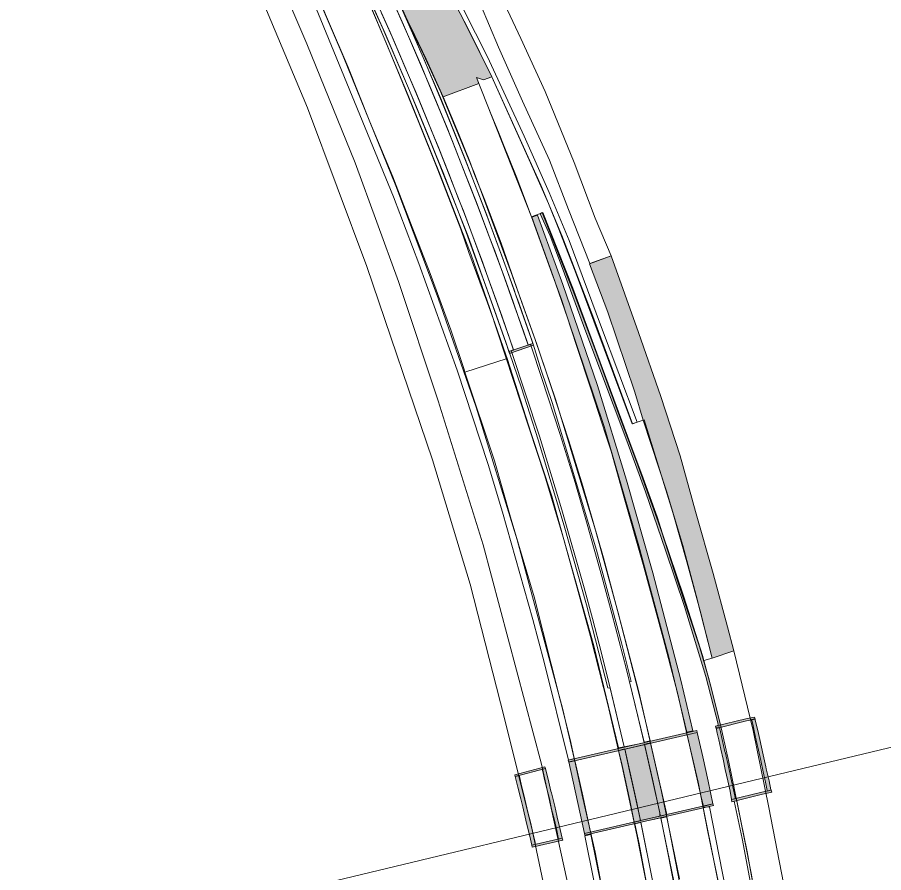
# Model space of a CAD drawing. Extents: x 2356431 to 2371438, y 6972864 to 6982525.
# Drawn here: x 2370511.9 to 2370574.3, y 6981823.8 to 6981885.3 of the extents above; entities that cross this region are included whole.
import ezdxf

# ---------------------------------------------------------------- set-up
doc = ezdxf.new("R2010")
doc.units = 0
doc.header["$LTSCALE"] = 5.6
for name, color, linetype, lineweight in [('1', 7, 'Continuous', 25), ('10', 7, 'Continuous', 13), ('11', 7, 'Continuous', 13), ('12', 7, 'Continuous', 13), ('14', 7, 'Continuous', 13), ('9', 7, 'Continuous', 13)]:
    doc.layers.add(name, color=color, linetype=linetype, lineweight=lineweight)

msp = doc.modelspace()

# ---------------------------------------------------------------- hatches: boundary and pattern name
at = {"layer": '10'}
for points in [[(2370526.908, 6981912.612), (2370529.466, 6981913.86), (2370535.918, 6981900.469), (2370540.031, 6981892.809), (2370543.031, 6981887.201), (2370546.087, 6981881.048), (2370545.495, 6981880.822), (2370544.982, 6981880.991), (2370545.154, 6981880.558), (2370542.586, 6981879.595), (2370541.374, 6981882.306), (2370540.544, 6981884.022), (2370540.042, 6981885.042), (2370537.985, 6981889.555), (2370537.813, 6981889.923), (2370536.3, 6981893.183), (2370536.171, 6981893.44), (2370535.599, 6981894.653), (2370533.098, 6981899.823)], [(2370560.136, 6981833.872), (2370558.806, 6981839.371), (2370556.674, 6981847.298), (2370554.174, 6981855.871), (2370551.554, 6981863.697), (2370550.493, 6981866.746), (2370548.972, 6981870.939), (2370549.393, 6981871.099), (2370551.2, 6981866.087), (2370553.7, 6981858.819), (2370555.789, 6981852.024), (2370557.686, 6981845.355), (2370559.706, 6981837.612), (2370560.573, 6981833.961)], [(2370562.386, 6981834.439), (2370561.502, 6981837.885), (2370559.971, 6981842.911), (2370558.602, 6981846.966), (2370557.147, 6981851.185), (2370555.811, 6981854.841), (2370552.864, 6981862.689), (2370551.149, 6981867.322), (2370550.296, 6981869.607), (2370549.586, 6981871.18), (2370549.712, 6981871.269), (2370550.995, 6981868.052), (2370551.977, 6981865.564), (2370553.643, 6981861.072), (2370555.379, 6981856.351), (2370556.503, 6981853.347), (2370558.307, 6981848.35), (2370559.497, 6981844.693), (2370561.056, 6981840.032), (2370561.694, 6981837.802), (2370561.908, 6981837.002), (2370562.063, 6981836.391), (2370562.545, 6981834.39), (2370562.374, 6981834.352)]]:
    msp.add_hatch(color=256, dxfattribs=at).paths.add_polyline_path(points)
at = {"layer": '12'}
for points in [[(2370547.365, 6981861.139), (2370549.092, 6981861.726), (2370549.046, 6981861.854), (2370547.32, 6981861.269)], [(2370562.239, 6981834.148), (2370564.425, 6981834.679), (2370565.041, 6981834.817), (2370565.018, 6981834.892), (2370564.999, 6981834.954), (2370564.388, 6981834.827), (2370562.202, 6981834.295)], [(2370565.058, 6981834.757), (2370565.285, 6981833.777), (2370565.431, 6981833.134), (2370565.46, 6981833.003), (2370565.679, 6981832.039), (2370565.822, 6981831.377), (2370565.851, 6981831.244), (2370566.049, 6981830.364), (2370566.18, 6981829.722), (2370566.204, 6981829.692), (2370565.918, 6981829.62), (2370565.905, 6981829.665), (2370565.798, 6981830.279), (2370565.634, 6981831.022), (2370565.45, 6981831.841), (2370565.302, 6981832.571), (2370565.122, 6981833.3), (2370564.988, 6981833.967), (2370564.88, 6981834.449), (2370564.815, 6981834.714), (2370564.796, 6981834.783), (2370565.033, 6981834.83)], [(2370551.629, 6981831.722), (2370560.883, 6981833.858), (2370560.852, 6981833.99), (2370551.599, 6981831.855)], [(2370562.505, 6981834.111), (2370562.733, 6981833.13), (2370562.878, 6981832.488), (2370562.908, 6981832.356), (2370563.126, 6981831.392), (2370563.27, 6981830.731), (2370563.299, 6981830.598), (2370563.497, 6981829.717), (2370563.627, 6981829.075), (2370563.352, 6981829.019), (2370563.246, 6981829.631), (2370563.081, 6981830.376), (2370562.898, 6981831.195), (2370562.749, 6981831.924), (2370562.569, 6981832.653), (2370562.435, 6981833.321), (2370562.328, 6981833.802), (2370562.262, 6981834.068), (2370562.229, 6981834.207), (2370562.444, 6981834.257), (2370562.472, 6981834.225)], [(2370562.016, 6981828.717), (2370561.671, 6981830.345), (2370561.283, 6981832.103), (2370560.883, 6981833.858), (2370560.149, 6981833.683), (2370561.143, 6981829.324), (2370561.341, 6981828.53)], [(2370556.353, 6981827.401), (2370556.032, 6981828.959), (2370555.487, 6981831.469), (2370555.214, 6981832.56), (2370555.668, 6981832.683), (2370556.525, 6981828.785), (2370556.808, 6981827.5)], [(2370558.233, 6981827.828), (2370558.683, 6981827.938), (2370557.516, 6981833.106), (2370557.085, 6981833.007), (2370557.657, 6981830.487)], [(2370547.777, 6981830.682), (2370549.954, 6981831.252), (2370549.921, 6981831.384), (2370547.745, 6981830.813)], [(2370552.765, 6981826.582), (2370553.203, 6981826.683), (2370552.638, 6981829.286), (2370552.214, 6981831.211), (2370552.068, 6981831.838), (2370551.632, 6981831.729)], [(2370547.777, 6981830.682), (2370547.978, 6981829.911), (2370548.186, 6981829.077), (2370548.317, 6981828.489), (2370548.6, 6981827.315), (2370548.82, 6981826.381), (2370548.969, 6981825.743), (2370549.237, 6981825.795), (2370549.187, 6981826.054), (2370549.098, 6981826.416), (2370549.021, 6981826.755), (2370548.876, 6981827.39), (2370548.696, 6981828.121), (2370548.555, 6981828.728), (2370548.406, 6981829.353), (2370548.218, 6981830.134), (2370548.077, 6981830.694), (2370548.062, 6981830.786)], [(2370549.954, 6981831.252), (2370550.199, 6981830.277), (2370550.355, 6981829.636), (2370550.388, 6981829.505), (2370550.623, 6981828.545), (2370550.778, 6981827.886), (2370550.809, 6981827.754), (2370551.022, 6981826.877), (2370551.164, 6981826.237), (2370550.89, 6981826.176), (2370550.773, 6981826.787), (2370550.597, 6981827.529), (2370550.398, 6981828.344), (2370550.237, 6981829.07), (2370550.044, 6981829.796), (2370549.899, 6981830.461), (2370549.783, 6981830.941), (2370549.712, 6981831.205)], [(2370563.381, 6981828.871), (2370565.568, 6981829.403), (2370566.256, 6981829.551), (2370566.211, 6981829.693), (2370565.531, 6981829.55), (2370563.345, 6981829.019)], [(2370552.793, 6981826.449), (2370562.046, 6981828.584), (2370562.016, 6981828.717), (2370552.762, 6981826.581)], [(2370549.003, 6981825.596), (2370551.198, 6981826.089), (2370551.164, 6981826.237), (2370548.969, 6981825.743)]]:
    msp.add_hatch(color=256, dxfattribs=at).paths.add_polyline_path(points)
at = {"layer": '14'}
msp.add_hatch(color=256, dxfattribs=at).paths.add_polyline_path([(2370556.799, 6981827.512), (2370556.372, 6981829.483), (2370555.969, 6981831.315), (2370555.664, 6981832.654), (2370557.089, 6981832.982), (2370557.632, 6981830.543), (2370558.18, 6981828.08), (2370558.191, 6981827.834)])
at = {"layer": '9'}
msp.add_hatch(color=256, dxfattribs=at).paths.add_polyline_path([(2370561.966, 6981839.204), (2370563.507, 6981839.723), (2370563.059, 6981841.468), (2370562.036, 6981845.304), (2370560.761, 6981849.761), (2370559.654, 6981853.759), (2370558.273, 6981858.025), (2370556.644, 6981862.641), (2370554.678, 6981868.173), (2370553.134, 6981867.593), (2370554.458, 6981864.105), (2370556.399, 6981858.355), (2370556.98, 6981856.323), (2370558.684, 6981851.146), (2370559.843, 6981847.311), (2370560.809, 6981843.718)])

# ---------------------------------------------------------------- linework, layer by layer
at = {"layer": '1', "lineweight": 13}
msp.add_lwpolyline([(2370359.058, 6981371.686), (2370521.887, 6981610.181), (2370526.335, 6981821.134), (2370603.448, 6981839.65), (2370623.649, 6981594.663), (2370420.032, 6981316.493)], close=True, dxfattribs=at)
at = {"layer": '10'}
for points in [[(2370526.908, 6981912.612), (2370529.466, 6981913.86), (2370535.918, 6981900.469), (2370540.031, 6981892.809), (2370543.031, 6981887.201), (2370546.087, 6981881.048), (2370545.495, 6981880.822), (2370544.982, 6981880.991), (2370545.154, 6981880.558), (2370542.586, 6981879.595), (2370541.374, 6981882.306), (2370540.544, 6981884.022), (2370540.042, 6981885.042), (2370537.985, 6981889.555), (2370537.813, 6981889.923), (2370536.3, 6981893.183), (2370536.171, 6981893.44), (2370535.599, 6981894.653), (2370533.098, 6981899.823)], [(2370521.935, 6981910.292), (2370528.383, 6981897.577), (2370533.24, 6981886.491), (2370539.021, 6981872.411), (2370540.853, 6981867.62), (2370543.594, 6981859.92), (2370545.823, 6981853.133), (2370546.87, 6981849.714), (2370549.052, 6981841.978), (2370549.871, 6981838.913), (2370551.603, 6981831.869), (2370552.033, 6981831.98), (2370551.198, 6981835.507), (2370547.926, 6981847.724), (2370544.961, 6981857.261), (2370542.227, 6981865.126), (2370539.186, 6981873.194), (2370535.383, 6981882.533), (2370531.692, 6981891.162), (2370528.767, 6981897.779), (2370526.363, 6981902.464), (2370522.304, 6981910.467)], [(2370535.85, 6981889.812), (2370540.082, 6981879.696), (2370542.38, 6981873.987), (2370544.616, 6981868.225), (2370545.961, 6981864.373), (2370549.923, 6981852.321), (2370551.225, 6981847.905), (2370553.432, 6981840.094), (2370555.219, 6981832.739), (2370555.625, 6981832.827), (2370554.612, 6981837.03), (2370554.444, 6981837.064), (2370552.911, 6981843.046), (2370551.296, 6981848.715), (2370549.441, 6981854.909), (2370548.241, 6981858.655), (2370547.365, 6981861.184), (2370544.362, 6981869.614), (2370541.734, 6981876.259), (2370540.175, 6981880.061), (2370538.255, 6981884.531)], [(2370557.066, 6981833.158), (2370556.008, 6981837.493), (2370556.127, 6981837.527), (2370555.428, 6981840.306), (2370553.639, 6981846.967), (2370550.43, 6981857.596), (2370549.638, 6981859.943), (2370549.069, 6981861.795), (2370547.138, 6981867.291), (2370545.877, 6981870.685), (2370544.175, 6981875.122), (2370542.465, 6981879.363), (2370539.966, 6981885.17), (2370541.018, 6981883.011), (2370542.413, 6981879.945), (2370544.847, 6981874.079), (2370547.486, 6981866.961), (2370549.217, 6981862.146), (2370550.668, 6981857.849), (2370553.554, 6981848.409), (2370555.189, 6981842.473), (2370556.709, 6981836.575), (2370557.5, 6981833.243)], [(2370560.136, 6981833.872), (2370558.806, 6981839.371), (2370556.674, 6981847.298), (2370554.174, 6981855.871), (2370551.554, 6981863.697), (2370550.493, 6981866.746), (2370548.972, 6981870.939), (2370549.393, 6981871.099), (2370551.2, 6981866.087), (2370553.7, 6981858.819), (2370555.789, 6981852.024), (2370557.686, 6981845.355), (2370559.706, 6981837.612), (2370560.573, 6981833.961)], [(2370562.386, 6981834.439), (2370561.502, 6981837.885), (2370559.971, 6981842.911), (2370558.602, 6981846.966), (2370557.147, 6981851.185), (2370555.811, 6981854.841), (2370552.864, 6981862.689), (2370551.149, 6981867.322), (2370550.296, 6981869.607), (2370549.586, 6981871.18), (2370549.712, 6981871.269), (2370550.995, 6981868.052), (2370551.977, 6981865.564), (2370553.643, 6981861.072), (2370555.379, 6981856.351), (2370556.503, 6981853.347), (2370558.307, 6981848.35), (2370559.497, 6981844.693), (2370561.056, 6981840.032), (2370561.694, 6981837.802), (2370561.908, 6981837.002), (2370562.063, 6981836.391), (2370562.545, 6981834.39), (2370562.374, 6981834.352)], [(2370570.22, 6981766.976), (2370570.037, 6981771.193), (2370569.88, 6981774.298), (2370569.408, 6981784.003), (2370569.01, 6981789.491), (2370568.435, 6981795.643), (2370567.724, 6981802.255), (2370566.985, 6981808.185), (2370566.19, 6981813.96), (2370565.005, 6981821.493), (2370564.109, 6981826.214), (2370563.546, 6981828.904), (2370563.721, 6981828.931), (2370564.779, 6981823.605), (2370566.237, 6981814.872), (2370567.302, 6981806.88), (2370568.22, 6981799.493), (2370568.931, 6981792.189), (2370569.349, 6981787.596), (2370569.708, 6981782.116), (2370569.921, 6981777.447), (2370570.407, 6981766.982)], [(2370569.045, 6981766.871), (2370567.337, 6981784.631), (2370565.739, 6981801.927), (2370564.005, 6981814.254), (2370563.068, 6981819.734), (2370561.319, 6981828.448), (2370561.76, 6981828.503), (2370563.618, 6981819.069), (2370564.977, 6981810.28), (2370566.223, 6981801.142), (2370567.004, 6981794.305), (2370567.435, 6981788.574), (2370568.29, 6981779.614), (2370569.504, 6981766.881)]]:
    msp.add_lwpolyline(points, close=True, dxfattribs=at)
for points in [[(2370543.215, 6981887.583), (2370545.782, 6981882.484), (2370548.414, 6981876.773), (2370550.215, 6981872.716), (2370551.655, 6981869.266), (2370553.924, 6981863.202), (2370556.55, 6981856.185), (2370556.21, 6981856.074), (2370554.586, 6981860.496), (2370553.362, 6981863.815), (2370551.137, 6981869.632), (2370549.629, 6981873.246), (2370546.103, 6981881.052), (2370544.377, 6981884.543), (2370539.69, 6981893.518)], [(2370532.305, 6981889.857), (2370534.263, 6981885.205), (2370535.722, 6981881.787), (2370537.314, 6981877.795), (2370538.969, 6981873.837), (2370540.237, 6981870.526), (2370541.651, 6981866.88), (2370543.139, 6981862.827), (2370544.075, 6981860.063), (2370544.162, 6981859.783), (2370547.202, 6981860.766), (2370547.112, 6981861.043), (2370546.307, 6981863.318), (2370545.786, 6981864.785), (2370544.447, 6981868.395), (2370543.855, 6981870.074), (2370542.197, 6981874.34), (2370540.853, 6981877.752), (2370539.673, 6981880.643), (2370538.493, 6981883.503), (2370537.37, 6981886.138)], [(2370559.595, 6981823.326), (2370558.301, 6981829.615), (2370556.675, 6981836.767), (2370555.448, 6981841.464), (2370554.129, 6981846.412), (2370552.637, 6981851.593), (2370551.638, 6981854.843), (2370550.427, 6981858.584), (2370549.345, 6981861.813), (2370548.244, 6981864.792), (2370546.76, 6981869.067), (2370545.534, 6981872.278), (2370544.849, 6981874.025), (2370544.514, 6981874.94), (2370543.688, 6981876.96), (2370542.586, 6981879.595), (2370545.154, 6981880.558), (2370546.003, 6981878.466), (2370546.623, 6981876.931), (2370546.931, 6981876.157), (2370547.842, 6981873.904), (2370548.364, 6981872.511), (2370548.943, 6981870.961), (2370549.253, 6981870.098), (2370550.42, 6981866.904), (2370551.111, 6981865.009), (2370552.221, 6981861.628), (2370553.212, 6981858.594), (2370554.289, 6981855.317), (2370554.689, 6981854.098), (2370555.675, 6981850.566), (2370556.994, 6981845.951), (2370558.434, 6981840.63), (2370559.487, 6981836.611), (2370560.126, 6981833.744), (2370560.94, 6981830.268), (2370561.639, 6981826.704), (2370562.4, 6981823.147)], [(2370554.511, 6981820.04), (2370553.54, 6981825.229), (2370552.658, 6981829.113), (2370551.746, 6981833.338), (2370550.367, 6981838.775), (2370549.142, 6981843.623), (2370547.492, 6981849.18), (2370546.296, 6981853.404), (2370544.162, 6981859.783), (2370547.202, 6981860.766), (2370548.933, 6981855.364), (2370550.412, 6981850.857), (2370551.893, 6981845.498), (2370553.202, 6981840.764), (2370554.455, 6981835.86), (2370555.481, 6981831.408), (2370556.536, 6981826.474), (2370557.591, 6981821.116)], [(2370559.529, 6981821.519), (2370558.267, 6981827.679), (2370558.696, 6981827.787), (2370560.088, 6981820.605)], [(2370567.91, 6981730.277), (2370567.331, 6981735.661), (2370566.222, 6981745.829), (2370564.543, 6981761.622), (2370563.275, 6981773.625), (2370561.72, 6981790.774), (2370560.827, 6981799.772), (2370559.831, 6981807.833), (2370558.54, 6981815.902), (2370556.702, 6981825.847), (2370556.396, 6981827.27), (2370556.823, 6981827.362), (2370557.694, 6981823.074), (2370558.574, 6981818.419), (2370559.14, 6981815.13), (2370560.118, 6981808.957), (2370560.511, 6981806.006), (2370561.232, 6981799.745), (2370561.834, 6981794.321), (2370562.611, 6981785.723), (2370563.8, 6981772.837), (2370565.742, 6981754.999), (2370567.782, 6981735.4), (2370568.331, 6981730.359)], [(2370554.75, 6981818.937), (2370553.227, 6981826.507), (2370552.794, 6981826.423), (2370554.167, 6981819.632)]]:
    msp.add_lwpolyline(points, dxfattribs=at)
at = {"layer": '11'}
msp.add_lwpolyline([(2370557.066, 6981856.351), (2370559.126, 6981849.681), (2370560.143, 6981846.128), (2370561.096, 6981842.608), (2370561.966, 6981839.204), (2370561.368, 6981839.035), (2370561.286, 6981839.318), (2370559.903, 6981843.681), (2370558.388, 6981848.14), (2370557.987, 6981849.385), (2370556.984, 6981852.167), (2370556.038, 6981854.722), (2370551.921, 6981865.831), (2370549.76, 6981871.284), (2370548.944, 6981870.961), (2370544.982, 6981880.991), (2370545.497, 6981880.821), (2370546.087, 6981881.048), (2370548.882, 6981874.847), (2370550.17, 6981871.926), (2370550.915, 6981870.081), (2370551.575, 6981868.4), (2370552.1, 6981867.061), (2370556.199, 6981856.065)], close=True, dxfattribs=at)
at = {"layer": '12'}
for points in [[(2370538.555, 6981888.338), (2370540.035, 6981885.003), (2370541.249, 6981882.214), (2370542.471, 6981879.293), (2370543.224, 6981877.46), (2370544.292, 6981874.786), (2370545.057, 6981872.816), (2370545.658, 6981871.272), (2370546.195, 6981869.835), (2370546.7, 6981868.482), (2370546.793, 6981868.223), (2370547.158, 6981867.22), (2370547.701, 6981865.715), (2370547.806, 6981865.405), (2370548.035, 6981864.771), (2370549.041, 6981861.867), (2370548.565, 6981863.256), (2370549.047, 6981861.855), (2370548.705, 6981861.739), (2370548.051, 6981863.648), (2370547.601, 6981864.915), (2370546.998, 6981866.613), (2370546.266, 6981868.599), (2370544.964, 6981872.079), (2370543.876, 6981874.853), (2370542.877, 6981877.363), (2370541.704, 6981880.2), (2370540.824, 6981882.275), (2370539.738, 6981884.795), (2370538.823, 6981886.856)], [(2370537.045, 6981887.242), (2370538.414, 6981884.174), (2370539.69, 6981881.2), (2370540.626, 6981878.985), (2370541.507, 6981876.83), (2370542.1, 6981875.372), (2370542.583, 6981874.151), (2370543.329, 6981872.247), (2370544.24, 6981869.857), (2370544.583, 6981868.937), (2370545.07, 6981867.612), (2370545.65, 6981866.038), (2370546.282, 6981864.262), (2370546.571, 6981863.441), (2370547.123, 6981861.864), (2370547.321, 6981861.269), (2370547.662, 6981861.384), (2370546.812, 6981863.834), (2370546.028, 6981866.035), (2370545.53, 6981867.406), (2370544.588, 6981869.954), (2370544.047, 6981871.396), (2370543.697, 6981872.274), (2370542.996, 6981874.098), (2370542.227, 6981876.025), (2370541.855, 6981876.947), (2370541.074, 6981878.843), (2370540.642, 6981879.883), (2370539.864, 6981881.72), (2370538.768, 6981884.27), (2370537.595, 6981886.903)]]:
    msp.add_lwpolyline(points, dxfattribs=at)
for points in [[(2370547.365, 6981861.139), (2370549.092, 6981861.726), (2370549.046, 6981861.854), (2370547.32, 6981861.269)], [(2370562.239, 6981834.148), (2370564.425, 6981834.679), (2370565.041, 6981834.817), (2370565.018, 6981834.892), (2370564.999, 6981834.954), (2370564.388, 6981834.827), (2370562.202, 6981834.295)], [(2370565.058, 6981834.757), (2370565.285, 6981833.777), (2370565.431, 6981833.134), (2370565.46, 6981833.003), (2370565.679, 6981832.039), (2370565.822, 6981831.377), (2370565.851, 6981831.244), (2370566.049, 6981830.364), (2370566.18, 6981829.722), (2370566.204, 6981829.692), (2370565.918, 6981829.62), (2370565.905, 6981829.665), (2370565.798, 6981830.279), (2370565.634, 6981831.022), (2370565.45, 6981831.841), (2370565.302, 6981832.571), (2370565.122, 6981833.3), (2370564.988, 6981833.967), (2370564.88, 6981834.449), (2370564.815, 6981834.714), (2370564.796, 6981834.783), (2370565.033, 6981834.83)], [(2370551.629, 6981831.722), (2370560.883, 6981833.858), (2370560.852, 6981833.99), (2370551.599, 6981831.855)], [(2370562.505, 6981834.111), (2370562.733, 6981833.13), (2370562.878, 6981832.488), (2370562.908, 6981832.356), (2370563.126, 6981831.392), (2370563.27, 6981830.731), (2370563.299, 6981830.598), (2370563.497, 6981829.717), (2370563.627, 6981829.075), (2370563.352, 6981829.019), (2370563.246, 6981829.631), (2370563.081, 6981830.376), (2370562.898, 6981831.195), (2370562.749, 6981831.924), (2370562.569, 6981832.653), (2370562.435, 6981833.321), (2370562.328, 6981833.802), (2370562.262, 6981834.068), (2370562.229, 6981834.207), (2370562.444, 6981834.257), (2370562.472, 6981834.225)], [(2370562.016, 6981828.717), (2370561.671, 6981830.345), (2370561.283, 6981832.103), (2370560.883, 6981833.858), (2370560.149, 6981833.683), (2370561.143, 6981829.324), (2370561.341, 6981828.53)], [(2370556.353, 6981827.401), (2370556.032, 6981828.959), (2370555.487, 6981831.469), (2370555.214, 6981832.56), (2370555.668, 6981832.683), (2370556.525, 6981828.785), (2370556.808, 6981827.5)], [(2370558.233, 6981827.828), (2370558.683, 6981827.938), (2370557.516, 6981833.106), (2370557.085, 6981833.007), (2370557.657, 6981830.487)], [(2370547.777, 6981830.682), (2370549.954, 6981831.252), (2370549.921, 6981831.384), (2370547.745, 6981830.813)], [(2370552.765, 6981826.582), (2370553.203, 6981826.683), (2370552.638, 6981829.286), (2370552.214, 6981831.211), (2370552.068, 6981831.838), (2370551.632, 6981831.729)], [(2370547.777, 6981830.682), (2370547.978, 6981829.911), (2370548.186, 6981829.077), (2370548.317, 6981828.489), (2370548.6, 6981827.315), (2370548.82, 6981826.381), (2370548.969, 6981825.743), (2370549.237, 6981825.795), (2370549.187, 6981826.054), (2370549.098, 6981826.416), (2370549.021, 6981826.755), (2370548.876, 6981827.39), (2370548.696, 6981828.121), (2370548.555, 6981828.728), (2370548.406, 6981829.353), (2370548.218, 6981830.134), (2370548.077, 6981830.694), (2370548.062, 6981830.786)], [(2370549.954, 6981831.252), (2370550.199, 6981830.277), (2370550.355, 6981829.636), (2370550.388, 6981829.505), (2370550.623, 6981828.545), (2370550.778, 6981827.886), (2370550.809, 6981827.754), (2370551.022, 6981826.877), (2370551.164, 6981826.237), (2370550.89, 6981826.176), (2370550.773, 6981826.787), (2370550.597, 6981827.529), (2370550.398, 6981828.344), (2370550.237, 6981829.07), (2370550.044, 6981829.796), (2370549.899, 6981830.461), (2370549.783, 6981830.941), (2370549.712, 6981831.205)], [(2370563.381, 6981828.871), (2370565.568, 6981829.403), (2370566.256, 6981829.551), (2370566.211, 6981829.693), (2370565.531, 6981829.55), (2370563.345, 6981829.019)], [(2370552.793, 6981826.449), (2370562.046, 6981828.584), (2370562.016, 6981828.717), (2370552.762, 6981826.581)], [(2370549.003, 6981825.596), (2370551.198, 6981826.089), (2370551.164, 6981826.237), (2370548.969, 6981825.743)]]:
    msp.add_lwpolyline(points, close=True, dxfattribs=at)
at = {"layer": '14'}
msp.add_lwpolyline([(2370538.61, 6981887.328), (2370540.212, 6981883.69), (2370541.023, 6981881.815), (2370541.614, 6981880.407), (2370542.598, 6981878.039), (2370543.286, 6981876.339), (2370544.04, 6981874.428), (2370545.117, 6981871.653), (2370545.867, 6981869.676), (2370546.307, 6981868.514), (2370547.037, 6981866.495), (2370547.636, 6981864.81), (2370548.364, 6981862.736), (2370548.7, 6981861.747), (2370548.871, 6981861.796), (2370548.923, 6981861.657), (2370549.701, 6981859.336), (2370551.017, 6981855.291), (2370552.096, 6981851.839), (2370552.961, 6981848.846), (2370554.018, 6981845.075), (2370554.745, 6981842.428), (2370555.789, 6981838.397), (2370556.588, 6981835.112), (2370557.06, 6981833.102), (2370555.627, 6981832.809), (2370554.691, 6981836.748), (2370553.998, 6981839.553), (2370553.331, 6981842.056), (2370552.738, 6981844.271), (2370551.135, 6981849.886), (2370549.53, 6981855.175), (2370547.534, 6981861.197), (2370547.539, 6981861.183), (2370547.49, 6981861.322), (2370547.656, 6981861.383), (2370547.395, 6981862.151), (2370546.631, 6981864.342), (2370545.866, 6981866.481), (2370545.419, 6981867.722), (2370544.97, 6981868.934), (2370544.123, 6981871.184), (2370543.034, 6981873.981), (2370542.333, 6981875.759), (2370540.919, 6981879.222), (2370540.444, 6981880.366), (2370539.008, 6981883.712), (2370538.165, 6981885.619)], dxfattribs=at)
for points in [[(2370556.799, 6981827.512), (2370556.372, 6981829.483), (2370555.969, 6981831.315), (2370555.664, 6981832.654), (2370557.089, 6981832.982), (2370557.632, 6981830.543), (2370558.18, 6981828.08), (2370558.191, 6981827.834)], [(2370571.022, 6981696.416), (2370570.559, 6981703.227), (2370568.367, 6981730.138), (2370567.123, 6981741.791), (2370565.708, 6981755.555), (2370564.044, 6981770.426), (2370561.906, 6981793.702), (2370560.729, 6981804.242), (2370560.144, 6981808.659), (2370559.504, 6981813.173), (2370558.355, 6981819.726), (2370556.826, 6981827.398), (2370558.272, 6981827.719), (2370558.827, 6981824.821), (2370559.846, 6981819.583), (2370560.611, 6981815.282), (2370561.145, 6981811.713), (2370561.943, 6981806.817), (2370562.602, 6981801.45), (2370563.362, 6981793.836), (2370565.307, 6981772.58), (2370569.824, 6981730.271), (2370572.553, 6981703.409), (2370573.185, 6981697.541)]]:
    msp.add_lwpolyline(points, close=True, dxfattribs=at)
at = {"layer": '9'}
for points in [[(2370550.705, 6981818.744), (2370549.004, 6981826.84), (2370546.972, 6981834.963), (2370544.535, 6981844.527), (2370541.82, 6981853.469), (2370537.101, 6981867.402), (2370532.834, 6981878.807), (2370528.856, 6981888.276), (2370518.863, 6981908.658), (2370515.339, 6981915.833), (2370516.993, 6981916.352), (2370520.329, 6981909.442), (2370530.392, 6981888.98), (2370532.785, 6981883.426), (2370536.262, 6981874.866), (2370539.37, 6981866.315), (2370542.222, 6981857.733), (2370545.469, 6981847.366), (2370549.669, 6981831.575), (2370551.983, 6981821.079)], [(2370565.227, 6981821.108), (2370564.467, 6981825.264), (2370563.135, 6981831.84), (2370562.534, 6981834.503), (2370561.906, 6981837.003), (2370561.363, 6981839.035), (2370561.966, 6981839.204), (2370563.507, 6981839.723), (2370564.897, 6981833.994), (2370566.036, 6981828.446), (2370567.085, 6981823.013)]]:
    msp.add_lwpolyline(points, dxfattribs=at)
for points in [[(2370554.678, 6981868.173), (2370553.541, 6981870.882), (2370552.028, 6981874.875), (2370549.932, 6981879.999), (2370548.178, 6981883.8), (2370545.298, 6981889.939), (2370532.859, 6981915.584), (2370531.482, 6981914.71), (2370538.254, 6981900.805), (2370542.411, 6981892.079), (2370545.275, 6981886.259), (2370546.587, 6981883.185), (2370548.315, 6981879.303), (2370550.238, 6981875.043), (2370551.604, 6981871.493), (2370553.159, 6981867.603)], [(2370561.966, 6981839.204), (2370563.507, 6981839.723), (2370563.059, 6981841.468), (2370562.036, 6981845.304), (2370560.761, 6981849.761), (2370559.654, 6981853.759), (2370558.273, 6981858.025), (2370556.644, 6981862.641), (2370554.678, 6981868.173), (2370553.134, 6981867.593), (2370554.458, 6981864.105), (2370556.399, 6981858.355), (2370556.98, 6981856.323), (2370558.684, 6981851.146), (2370559.843, 6981847.311), (2370560.809, 6981843.718)]]:
    msp.add_lwpolyline(points, close=True, dxfattribs=at)

doc.saveas('drawing.dxf')
